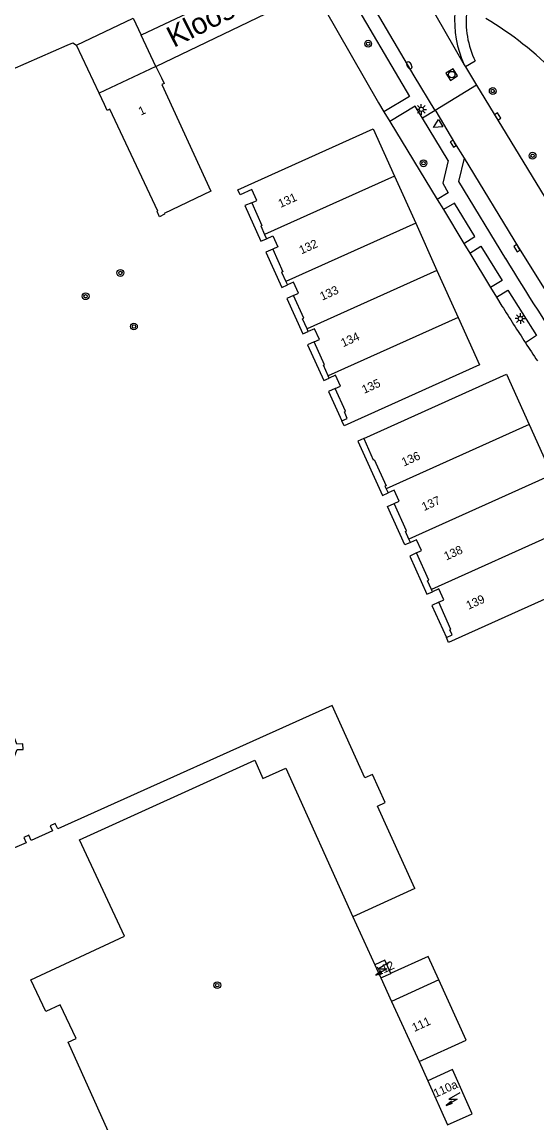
# Model space of a CAD drawing. Extents: x 136000 to 138005, y 398500 to 400500.
# Drawn here: x 137696.7 to 137757.4, y 399832.1 to 399961.8 of the extents above; entities that cross this region are included whole.
import ezdxf

# ---------------------------------------------------------------- set-up
doc = ezdxf.new("R2010")
doc.units = 0
for name, color, linetype in [('gg-afsc-erfafscheiding', 7, 'Continuous'), ('gg-afsc-muur', 7, 'Continuous'), ('gg-anno-huisnummerreeks BGT', 7, 'Continuous'), ('gg-anno-openbare ruimte label', 7, 'Continuous'), ('gg-bbg-gedigitaliseerde bebouwing', 7, 'Continuous'), ('gg-bbg-gedigitaliseerde bebouwing onder overbouw', 7, 'Continuous'), ('gg-bbg-hoofdgebouw', 7, 'Continuous'), ('gg-bbg-luifel en loopbrug', 7, 'Continuous'), ('gg-bbg-pand overbouw', 7, 'Continuous'), ('gg-bbg-tussenscheiding', 7, 'Continuous'), ('gg-knt-verharding', 7, 'Continuous'), ('gg-knt-verharding nz', 7, 'Continuous'), ('gt-grn-weggrens', 7, 'Continuous'), ('gt-symb-boom', 7, 'Continuous'), ('gt-symb-brandkraan', 7, 'Continuous'), ('gt-symb-kolk', 7, 'Continuous'), ('gt-symb-lichtmast', 7, 'Continuous'), ('gt-symb-rioolschacht', 7, 'Continuous'), ('gt-symb-trafo symbool', 7, 'Continuous'), ('gt-symb-waterafsluiter', 7, 'Continuous')]:
    doc.layers.add(name, color=color, linetype=linetype)

# ---------------------------------------------------------------- blocks, each defined once
blk = doc.blocks.new('gt0-HSP')
at = {"layer": 'gt-symb-trafo symbool'}
for points in [[(0.77, 0.75), (-0.53, 0), (0.47, 0), (-0.83, -0.75)], [(-0.22, -0.24), (-0.83, -0.75), (-0.08, -0.48)]]:
    blk.add_lwpolyline(points, dxfattribs=at)
blk = doc.blocks.new('gt0-BOOM')
at = {"layer": 'gt-symb-boom'}
for radius in [0.4, 0.2]:
    blk.add_circle((0, 0), radius, dxfattribs=at)
blk = doc.blocks.new('gt0-KOLK')
at = {"layer": 'gt-symb-kolk'}
blk.add_lwpolyline([(0, 0), (0.37, 0), (0.37, 0.4), (-0.38, 0.4), (-0.38, 0), (0, 0)], dxfattribs=at)
blk = doc.blocks.new('gt0-WAFSL')
at = {"layer": 'gt-symb-waterafsluiter'}
for p, q in [((-0.5, -0.33), (0, 0.67)), ((0, 0.67), (0.5, -0.33)), ((0.5, -0.33), (-0.5, -0.33))]:
    blk.add_line(p, q, dxfattribs=at)
blk = doc.blocks.new('gt0-LMAST')
at = {"layer": 'gt-symb-lichtmast'}
for p, q in [((-0.18, 0.17), (-0.45, 0.44)), ((-0.01, 0.25), (-0.01, 0.62)), ((0.17, 0.17), (0.44, 0.44)), ((-0.26, 0), (-0.63, 0)), ((-0.18, -0.18), (-0.45, -0.45)), ((-0.01, -0.25), (-0.01, -0.63)), ((0.44, -0.45), (0.17, -0.18)), ((0.24, 0), (0.62, 0))]:
    blk.add_line(p, q, dxfattribs=at)
blk.add_circle((-0.01, 0), 0.25, dxfattribs=at)
blk = doc.blocks.new('gt0-RS')
at = {"layer": 'gt-symb-rioolschacht'}
blk.add_lwpolyline([(-0.5, -0.5), (0.5, -0.5), (0.5, 0.5), (-0.5, 0.5)], close=True, dxfattribs=at)
blk.add_circle((0, 0), 0.375, dxfattribs=at)
blk = doc.blocks.new('gt0-BR')
at = {"layer": 'gt-symb-brandkraan'}
for centre, radius, start, end in [((-0.24, 0), 0.206, 107.5669, 252.4331), ((0.6, -2.66), 3, 106.892, 107.5669), ((0, -0.69), 0.938, 73.108, 106.892), ((-0.6, -2.66), 3, 72.4331, 73.108), ((0.24, 0), 0.206, 287.567, 72.4331), ((0.6, 2.66), 3, 252.4331, 253.108), ((0, 0.69), 0.938, 253.108, 286.8921), ((-0.6, 2.66), 3, 286.8921, 287.567)]:
    blk.add_arc(centre, radius, start, end, dxfattribs=at)

msp = doc.modelspace()

# ---------------------------------------------------------------- linework, layer by layer
at = {"layer": 'gg-afsc-erfafscheiding'}
msp.add_lwpolyline([(137685.91, 399952.01), (137702.06, 399959.05), (137702.71, 399959.35), (137703.17, 399959.06)], dxfattribs=at)
at = {"layer": 'gg-afsc-muur'}
for p, q in [((137739.35, 399951.2), (137740.04, 399950.07)), ((137740.04, 399950.07), (137745.63, 399940.87)), ((137745.63, 399940.87), (137746.35, 399939.69)), ((137746.35, 399939.69), (137748.76, 399935.72)), ((137748.76, 399935.72), (137749.45, 399934.58)), ((137749.45, 399934.58), (137751.9, 399930.54)), ((137751.9, 399930.54), (137752.6, 399929.39)), ((137752.6, 399929.39), (137753.24, 399928.34)), ((137735.69, 399856.42), (137738.28, 399850.77)), ((137743.49, 399839.36), (137744.51, 399837.1))]:
    msp.add_line(p, q, dxfattribs=at)
for points in [[(137732.29, 399963.51), (137738.71, 399952.26), (137739.35, 399951.2)], [(137723.78, 399940.51), (137722.99, 399940.16), (137724.87, 399935.98), (137725.52, 399936.27)], [(137726.25, 399935.03), (137725.46, 399934.67), (137727.32, 399930.52), (137727.98, 399930.82)], [(137728.69, 399929.58), (137727.91, 399929.23), (137729.79, 399925.05), (137730.44, 399925.34)], [(137731.15, 399924.11), (137730.37, 399923.75), (137732.26, 399919.56), (137732.91, 399919.85)], [(137733.62, 399918.62), (137732.84, 399918.26), (137734.39, 399914.81)], [(137736.97, 399912.73), (137736.28, 399912.42), (137739.18, 399906.02), (137739.83, 399906.32)], [(137742.46, 399900.49), (137741.8, 399900.2), (137739.76, 399904.73), (137740.55, 399905.08)], [(137743.18, 399899.26), (137742.38, 399898.9), (137744.41, 399894.4), (137745.07, 399894.69)], [(137745.8, 399893.45), (137745, 399893.09), (137746.71, 399889.31)]]:
    msp.add_lwpolyline(points, dxfattribs=at)
for centre, radius, start, end in [((137983.6, 400072.34), 271.66, 212.0103, 213.0945), ((137993.44, 400078.87), 283.47, 213.1148, 213.6325)]:
    msp.add_arc(centre, radius, start, end, dxfattribs=at)
at = {"layer": 'gg-bbg-gedigitaliseerde bebouwing'}
msp.add_lwpolyline([(137707.22, 399830.39), (137702.18, 399841.64), (137703.1, 399842.07), (137701.24, 399846.05), (137699.53, 399845.26), (137697.79, 399849), (137708.79, 399854.13), (137703.5, 399865.47), (137724.14, 399874.84), (137725.1, 399872.71), (137727.79, 399873.92), (137735.69, 399856.42)], dxfattribs=at)
at = {"layer": 'gg-bbg-gedigitaliseerde bebouwing onder overbouw'}
msp.add_line((137745.8, 399848.98), (137740.25, 399846.45), dxfattribs=at)
at = {"layer": 'gg-bbg-hoofdgebouw'}
for p, q in [((137712.5, 399956.56), (137705.82, 399953.42)), ((137712.5, 399956.56), (137713.15, 399955.21)), ((137706.46, 399952.06), (137705.82, 399953.42)), ((137740.59, 399943.65), (137743.09, 399938.09)), ((137743.09, 399938.09), (137745.59, 399932.53)), ((137725.3, 399936.77), (137725.52, 399936.27)), ((137745.59, 399932.53), (137748.09, 399926.98)), ((137727.8, 399931.22), (137727.98, 399930.82)), ((137730.44, 399925.34), (137730.3, 399925.66)), ((137732.91, 399919.85), (137732.8, 399920.1)), ((137756.45, 399914.4), (137759.13, 399908.47)), ((137739.61, 399906.82), (137739.83, 399906.32)), ((137742.46, 399900.49), (137742.28, 399900.89)), ((137745.07, 399894.69), (137744.95, 399894.96)), ((137742.97, 399859.75), (137735.69, 399856.42)), ((137738.28, 399850.77), (137738.99, 399849.21)), ((137738.99, 399849.21), (137740.18, 399849.75)), ((137740.25, 399846.45), (137743.49, 399839.36))]:
    msp.add_line(p, q, dxfattribs=at)
for points in [[(137713.15, 399955.21), (137713.46, 399954.54), (137713.19, 399954.41), (137718.98, 399941.87)], [(137718.98, 399941.87), (137713.48, 399939.23), (137713.52, 399939.14), (137712.93, 399938.86), (137712.65, 399939.46), (137712.74, 399939.52), (137707.08, 399951.52), (137706.78, 399951.38), (137706.46, 399952.06)], [(137723.78, 399940.51), (137724.38, 399940.78), (137723.81, 399942.07), (137722.41, 399941.44), (137722.14, 399942.03), (137738.09, 399949.21), (137740.59, 399943.65)], [(137723.78, 399940.51), (137724.98, 399937.84), (137724.85, 399937.78), (137725.3, 399936.77)], [(137725.52, 399936.27), (137726.25, 399936.6), (137726.84, 399935.3), (137726.25, 399935.03)], [(137726.25, 399935.03), (137727.44, 399932.38), (137727.3, 399932.32), (137727.8, 399931.22)], [(137728.69, 399929.58), (137729.3, 399929.85), (137728.71, 399931.15), (137727.98, 399930.82)], [(137730.3, 399925.66), (137729.76, 399926.85), (137729.9, 399926.91), (137728.69, 399929.58)], [(137748.09, 399926.98), (137750.59, 399921.42), (137734.66, 399914.22), (137734.39, 399914.81)], [(137731.15, 399924.11), (137731.76, 399924.38), (137731.17, 399925.67), (137730.44, 399925.34)], [(137732.8, 399920.1), (137732.23, 399921.37), (137732.37, 399921.43), (137731.15, 399924.11)], [(137733.62, 399918.62), (137734.23, 399918.89), (137733.64, 399920.18), (137732.91, 399919.85)], [(137736.97, 399912.73), (137753.77, 399920.32), (137756.45, 399914.4)], [(137734.39, 399914.81), (137735.04, 399915.11), (137734.69, 399915.89), (137734.83, 399915.95), (137733.62, 399918.62)], [(137736.97, 399912.73), (137738.07, 399910.22), (137738.21, 399910.28), (137739.61, 399907.17), (137739.47, 399907.11), (137739.61, 399906.82)], [(137740.55, 399905.08), (137741.15, 399905.35), (137740.56, 399906.65), (137739.83, 399906.32)], [(137742.28, 399900.89), (137741.87, 399901.8), (137742, 399901.87), (137740.55, 399905.08)], [(137761.81, 399902.54), (137764.49, 399896.61), (137746.97, 399888.72), (137746.71, 399889.31)], [(137743.18, 399899.26), (137743.77, 399899.53), (137743.19, 399900.82), (137742.46, 399900.49)], [(137744.95, 399894.96), (137744.49, 399895.99), (137744.62, 399896.05), (137743.18, 399899.26)], [(137745.8, 399893.45), (137746.39, 399893.72), (137745.8, 399895.02), (137745.07, 399894.69)], [(137746.71, 399889.31), (137747.37, 399889.61), (137747.11, 399890.2), (137747.23, 399890.26), (137745.8, 399893.45)], [(137733.25, 399881.3), (137700.95, 399866.76), (137700.66, 399867.41), (137700.06, 399867.14), (137700.33, 399866.54), (137697.81, 399865.4), (137697.54, 399866.01), (137696.94, 399865.74), (137697.21, 399865.13), (137695.31, 399864.28), (137693.64, 399867.99), (137694.24, 399868.26), (137693.97, 399868.86), (137693.37, 399868.59), (137692.02, 399871.6), (137694.6, 399872.74), (137695.12, 399872.27), (137695.56, 399872.74), (137695.05, 399873.22), (137696.18, 399876.1), (137696.88, 399876.13), (137696.85, 399876.79), (137696.15, 399876.76), (137695.84, 399877.47)], [(137742.97, 399859.75), (137738.59, 399869.45), (137739.5, 399869.86), (137738.01, 399873.17), (137737.1, 399872.76), (137733.25, 399881.3)], [(137740.18, 399849.75), (137739.46, 399851.31), (137738.28, 399850.77)], [(137743.49, 399839.36), (137749.04, 399841.9), (137745.8, 399848.98)], [(137744.51, 399837.1), (137746.85, 399831.9), (137749.75, 399833.21), (137747.41, 399838.41), (137744.51, 399837.1)]]:
    msp.add_lwpolyline(points, dxfattribs=at)
at = {"layer": 'gg-bbg-luifel en loopbrug'}
for p, q in [((137712.5, 399956.56), (137710.77, 399960.22)), ((137705.82, 399953.42), (137703.17, 399959.06))]:
    msp.add_line(p, q, dxfattribs=at)
msp.add_lwpolyline([(137703.17, 399959.06), (137709.81, 399962.24), (137710.77, 399960.22)], dxfattribs=at)
at = {"layer": 'gg-bbg-pand overbouw'}
for p, q in [((137740.18, 399849.75), (137740.21, 399849.77)), ((137738.99, 399849.21), (137740.25, 399846.45))]:
    msp.add_line(p, q, dxfattribs=at)
msp.add_lwpolyline([(137745.8, 399848.98), (137744.54, 399851.75), (137740.21, 399849.77)], dxfattribs=at)
at = {"layer": 'gg-bbg-tussenscheiding'}
for p, q in [((137740.59, 399943.65), (137725.3, 399936.77)), ((137743.09, 399938.09), (137727.8, 399931.22)), ((137745.59, 399932.53), (137730.3, 399925.66)), ((137748.09, 399926.98), (137732.8, 399920.1)), ((137756.45, 399914.4), (137739.61, 399906.82)), ((137759.13, 399908.47), (137742.28, 399900.89)), ((137761.81, 399902.54), (137744.95, 399894.96))]:
    msp.add_line(p, q, dxfattribs=at)
at = {"layer": 'gg-knt-verharding'}
for p, q in [((137729.7, 399969.22), (137710.77, 399960.22)), ((137712.5, 399956.56), (137731.69, 399965.78)), ((137748.8, 399956.73), (137748.95, 399956.49)), ((137750.1, 399957.19), (137748.95, 399956.49)), ((137748.95, 399956.49), (137750.25, 399954.34)), ((137750.25, 399954.34), (137762.29, 399934.56)), ((137746.93, 399945.48), (137743.88, 399950.46))]:
    msp.add_line(p, q, dxfattribs=at)
for points in [[(137745.39, 399951.38), (137742.9, 399955.46), (137714.33, 400004.04)], [(137735.11, 399965.37), (137742.34, 399953.02), (137739.35, 399951.2)], [(137743.88, 399950.46), (137743.01, 399951.88), (137740.04, 399950.07)], [(137745.39, 399951.38), (137745.46, 399951.27), (137747.67, 399947.56), (137748.79, 399945.75)], [(137748.79, 399945.75), (137748.11, 399943.01), (137753.67, 399933.91)], [(137746.93, 399945.48), (137746.27, 399942.81), (137746.93, 399941.66), (137745.63, 399940.87)], [(137748.76, 399935.72), (137750.05, 399936.51), (137747.64, 399940.47), (137746.35, 399939.69)], [(137749.45, 399934.58), (137750.75, 399935.38), (137753.25, 399931.36), (137751.9, 399930.54)], [(137752.6, 399929.39), (137753.93, 399930.21), (137757.32, 399924.86), (137756.01, 399924)]]:
    msp.add_lwpolyline(points, dxfattribs=at)
for centre, radius, start, end in [((137760.04, 399961.9), 12.37, 146.1005, 204.6788), ((137759.34, 399961.78), 10.31, 172.756, 206.4085), ((137729.46, 399925.87), 42.42, 44.5783, 58.9361), ((138006.23, 400086.96), 295.31, 211.2145, 213.9914)]:
    msp.add_arc(centre, radius, start, end, dxfattribs=at)
at = {"layer": 'gg-knt-verharding nz'}
msp.add_lwpolyline([(137748.79, 399945.75), (137755.18, 399935.25), (137758.61, 399929.77), (137762.97, 399923.06), (137766.23, 399918.34)], dxfattribs=at)
at = {"layer": 'gt-grn-weggrens'}
for p, q in [((137737.87, 399975.89), (137748.8, 399956.73)), ((137750.25, 399954.34), (137745.39, 399951.38)), ((137745.39, 399951.38), (137743.88, 399950.46))]:
    msp.add_line(p, q, dxfattribs=at)

# ---------------------------------------------------------------- block references
at = {"layer": 'gt-symb-boom'}
for p in [(137737.49, 399959.23), (137752.16, 399953.66), (137756.85, 399946.04), (137744.01, 399945.15), (137708.32, 399932.23), (137704.23, 399929.49), (137709.91, 399925.93), (137719.73, 399848.36)]:
    msp.add_blockref('gt0-BOOM', p, dxfattribs=at)
at = {"layer": 'gt-symb-brandkraan', "rotation": 121.46487301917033}
msp.add_blockref('gt0-BR', (137742.33, 399956.68), dxfattribs=at)
at = {"layer": 'gt-symb-kolk'}
for p, rotation in [((137752.57, 399950.55), -58.48628372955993), ((137747.67, 399947.56), 120.81290931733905), ((137755.18, 399935.25), 121.3415801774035)]:
    msp.add_blockref('gt0-KOLK', p, dxfattribs=dict(at, rotation=rotation))
at = {"layer": 'gt-symb-lichtmast'}
for p in [(137743.76, 399951.5), (137755.42, 399926.86)]:
    msp.add_blockref('gt0-LMAST', p, dxfattribs=at)
at = {"layer": 'gt-symb-rioolschacht', "rotation": 32.005383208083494}
msp.add_blockref('gt0-RS', (137747.34, 399955.6), dxfattribs=at)
at = {"layer": 'gt-symb-trafo symbool'}
for p in [(137739.23, 399850.3), (137747.51, 399834.93)]:
    msp.add_blockref('gt0-HSP', p, dxfattribs=at)
at = {"layer": 'gt-symb-waterafsluiter', "rotation": 121.46487302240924}
msp.add_blockref('gt0-WAFSL', (137745.74, 399949.7), dxfattribs=at)

# ---------------------------------------------------------------- texts
at = {"layer": 'gg-anno-huisnummerreeks BGT'}
for s, rotation, p in [('1', 25.2, (137710.73, 399950.75)), ('131', 24.2, (137727.17, 399939.88)), ('132', 24.2, (137729.63, 399934.41)), ('133', 24.3, (137732.08, 399928.96)), ('134', 24.3, (137734.55, 399923.48)), ('135', 24.3, (137737.02, 399917.99)), ('136', 24.3, (137741.7, 399909.43)), ('137', 24.3, (137744.07, 399904.18)), ('138', 24.3, (137746.69, 399898.36)), ('139', 24.3, (137749.3, 399892.56)), ('112', 24.6, (137738.65, 399849.43)), ('111', 24.6, (137742.93, 399842.84)), ('110a', 24.3, (137745.44, 399835.1))]:
    msp.add_text(s, height=1, rotation=rotation, dxfattribs=at).set_placement(p)
at = {"layer": 'gg-anno-openbare ruimte label'}
msp.add_text('Kloosterpoort', height=2.5, rotation=27, dxfattribs=at).set_placement((137714.6, 399958.72))

doc.saveas('drawing.dxf')
